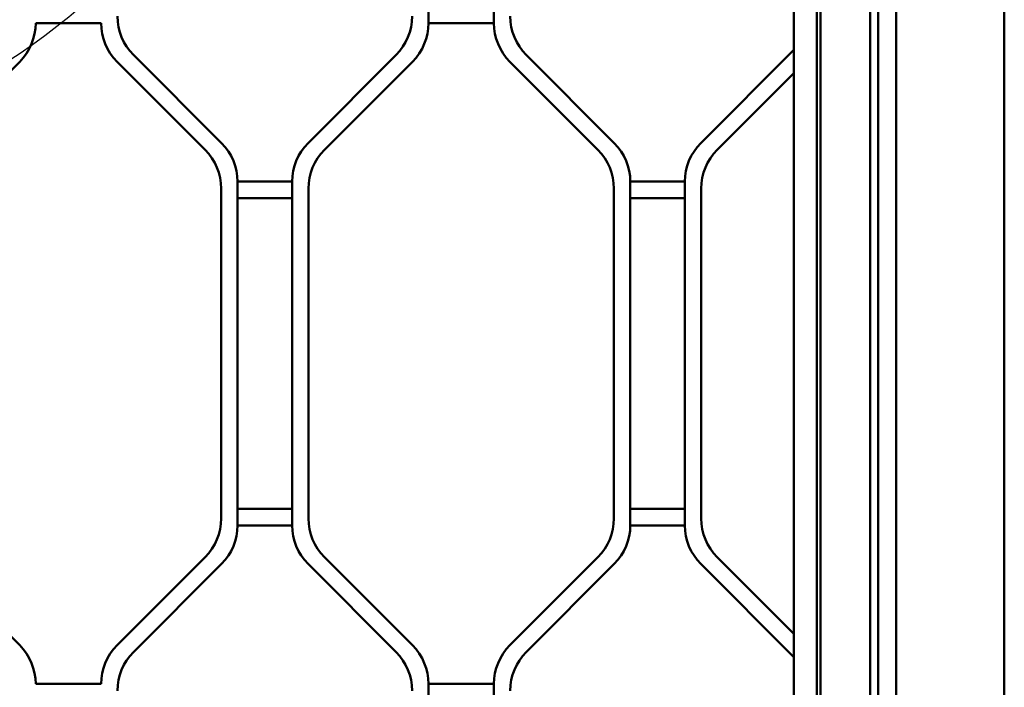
# Model space of a CAD drawing. Header units: millimetres. Extents: x 0 to 14369, y -869 to 2970.
# Tile 336 of 656: x 1822 to 1912, y 998 to 1059. Entities that reach past the tile are written whole.
import ezdxf

# ---------------------------------------------------------------- set-up
doc = ezdxf.new("R2010")
doc.units = ezdxf.units.MM
doc.header["$LTSCALE"] = 10
doc.layers.add('Detailumgrenzung (ISO)', color=7, linetype='Continuous', lineweight=25)
doc.layers.add('Sichtbar (ISO)', color=7, linetype='Continuous', lineweight=50)

# ---------------------------------------------------------------- blocks, each defined once
blk = doc.blocks.new('2DDetail2')
at = {"layer": 'Detailumgrenzung (ISO)'}
blk.add_circle((178.9154, 110.3955), 5.8004, dxfattribs=at)

msp = doc.modelspace()

# ---------------------------------------------------------------- linework, layer by layer
at = {"layer": 'Sichtbar (ISO)'}
for p, q in [((1892.518, 1103.176), (1892.518, 977.829)), ((1892.518, 977.829), (1892.518, 1103.176)), ((1911.799, 901.732), (1911.799, 1103.453)), ((1894.618, 977.334), (1894.618, 1102.242)), ((1894.618, 1102.242), (1894.618, 977.334)), ((1894.943, 1102.041), (1894.943, 977.207)), ((1900.225, 1094.353), (1900.225, 910.475)), ((1901.889, 1094.353), (1901.889, 908.749)), ((1899.518, 979.986), (1899.518, 1093.646)), ((1865.018, 1090.124), (1865.018, 1058.645)), ((1865.018, 1058.645), (1865.018, 1090.124)), ((1859.018, 1058.645), (1859.018, 1086.905)), ((1859.018, 1086.905), (1859.018, 1058.645)), ((1823.018, 1058.645), (1829.018, 1058.645)), ((1859.018, 1058.645), (1865.018, 1058.645)), ((1865.018, 1058.645), (1859.018, 1058.645)), ((1892.518, 1056.195), (1883.982, 1047.66)), ((1883.982, 1047.66), (1892.518, 1056.195)), ((1813.482, 1047.038), (1821.553, 1055.109)), ((1830.482, 1055.109), (1838.553, 1047.038)), ((1830.482, 1055.109), (1838.553, 1047.038)), ((1840.053, 1047.66), (1831.982, 1055.731)), ((1831.982, 1055.731), (1840.053, 1047.66)), ((1856.053, 1055.731), (1847.982, 1047.66)), ((1847.982, 1047.66), (1856.053, 1055.731)), ((1849.482, 1047.038), (1857.553, 1055.109)), ((1857.553, 1055.109), (1849.482, 1047.038)), ((1866.482, 1055.109), (1874.553, 1047.038)), ((1874.553, 1047.038), (1866.482, 1055.109)), ((1876.053, 1047.66), (1867.982, 1055.731)), ((1867.982, 1055.731), (1876.053, 1047.66)), ((1885.482, 1047.038), (1892.518, 1054.074)), ((1892.518, 1054.074), (1885.482, 1047.038)), ((1840.018, 1043.503), (1840.018, 1013.266)), ((1840.018, 1043.503), (1840.018, 1013.266)), ((1841.518, 1012.645), (1841.518, 1044.124)), ((1846.518, 1044.124), (1841.518, 1044.124)), ((1841.518, 1044.124), (1841.518, 1012.645)), ((1841.518, 1044.124), (1846.518, 1044.124)), ((1846.518, 1044.124), (1846.518, 1012.645)), ((1846.518, 1012.645), (1846.518, 1044.124)), ((1848.018, 1013.266), (1848.018, 1043.503)), ((1848.018, 1043.503), (1848.018, 1013.266)), ((1876.018, 1043.503), (1876.018, 1013.266)), ((1876.018, 1013.266), (1876.018, 1043.503)), ((1877.518, 1012.645), (1877.518, 1044.124)), ((1882.518, 1044.124), (1877.518, 1044.124)), ((1877.518, 1044.124), (1877.518, 1012.645)), ((1877.518, 1044.124), (1882.518, 1044.124)), ((1882.518, 1044.124), (1882.518, 1012.645)), ((1882.518, 1012.645), (1882.518, 1044.124)), ((1884.018, 1013.266), (1884.018, 1043.503)), ((1884.018, 1043.503), (1884.018, 1013.266)), ((1841.518, 1042.624), (1846.518, 1042.624)), ((1846.518, 1042.624), (1841.518, 1042.624)), ((1877.518, 1042.624), (1882.518, 1042.624)), ((1882.518, 1042.624), (1877.518, 1042.624)), ((1846.518, 1014.145), (1841.518, 1014.145)), ((1841.518, 1014.145), (1846.518, 1014.145)), ((1882.518, 1014.145), (1877.518, 1014.145)), ((1877.518, 1014.145), (1882.518, 1014.145)), ((1841.518, 1012.645), (1846.518, 1012.645)), ((1846.518, 1012.645), (1841.518, 1012.645)), ((1877.518, 1012.645), (1882.518, 1012.645)), ((1882.518, 1012.645), (1877.518, 1012.645)), ((1821.553, 1001.66), (1813.482, 1009.731)), ((1838.553, 1009.731), (1830.482, 1001.66)), ((1838.553, 1009.731), (1830.482, 1001.66)), ((1831.982, 1001.038), (1840.053, 1009.109)), ((1840.053, 1009.109), (1831.982, 1001.038)), ((1847.982, 1009.109), (1856.053, 1001.038)), ((1856.053, 1001.038), (1847.982, 1009.109)), ((1857.553, 1001.66), (1849.482, 1009.731)), ((1849.482, 1009.731), (1857.553, 1001.66)), ((1874.553, 1009.731), (1866.482, 1001.66)), ((1866.482, 1001.66), (1874.553, 1009.731)), ((1867.982, 1001.038), (1876.053, 1009.109)), ((1876.053, 1009.109), (1867.982, 1001.038)), ((1883.982, 1009.109), (1892.518, 1000.574)), ((1892.518, 1000.574), (1883.982, 1009.109)), ((1892.518, 1002.695), (1885.482, 1009.731)), ((1885.482, 1009.731), (1892.518, 1002.695)), ((1829.018, 998.124), (1823.018, 998.124)), ((1859.018, 966.645), (1859.018, 998.124)), ((1865.018, 998.124), (1859.018, 998.124)), ((1859.018, 998.124), (1859.018, 966.645)), ((1859.018, 998.124), (1865.018, 998.124)), ((1865.018, 998.124), (1865.018, 966.645)), ((1865.018, 966.645), (1865.018, 998.124))]:
    msp.add_line(p, q, dxfattribs=at)
for centre, start, end in [((1818.018, 1058.645), 315, 0), ((1818.018, 1058.645), 315, 0), ((1834.018, 1058.645), 180, 225), ((1834.018, 1058.645), 180, 225), ((1835.518, 1059.266), 180, 225), ((1835.518, 1059.266), 180, 225), ((1852.518, 1059.266), 315, 0), ((1852.518, 1059.266), 315, 0), ((1854.018, 1058.645), 315, 0), ((1854.018, 1058.645), 315, 0), ((1870.018, 1058.645), 180, 225), ((1870.018, 1058.645), 180, 225), ((1871.518, 1059.266), 180, 225), ((1871.518, 1059.266), 180, 225), ((1835.018, 1043.503), 0, 45), ((1835.018, 1043.503), 0, 45), ((1836.518, 1044.124), 0, 45), ((1836.518, 1044.124), 0, 45), ((1851.518, 1044.124), 135, 180), ((1851.518, 1044.124), 135, 180), ((1853.018, 1043.503), 135, 180), ((1853.018, 1043.503), 135, 180), ((1871.018, 1043.503), 0, 45), ((1871.018, 1043.503), 0, 45), ((1872.518, 1044.124), 0, 45), ((1872.518, 1044.124), 0, 45), ((1887.518, 1044.124), 135, 180), ((1887.518, 1044.124), 135, 180), ((1889.018, 1043.503), 135, 180), ((1889.018, 1043.503), 135, 180), ((1835.018, 1013.266), 315, 0), ((1835.018, 1013.266), 315, 0), ((1836.518, 1012.645), 315, 0), ((1836.518, 1012.645), 315, 0), ((1851.518, 1012.645), 180, 225), ((1851.518, 1012.645), 180, 225), ((1853.018, 1013.266), 180, 225), ((1853.018, 1013.266), 180, 225), ((1871.018, 1013.266), 315, 0), ((1871.018, 1013.266), 315, 0), ((1872.518, 1012.645), 315, 0), ((1872.518, 1012.645), 315, 0), ((1887.518, 1012.645), 180, 225), ((1887.518, 1012.645), 180, 225), ((1889.018, 1013.266), 180, 225), ((1889.018, 1013.266), 180, 225), ((1818.018, 998.124), 0, 45), ((1818.018, 998.124), 0, 45), ((1834.018, 998.124), 135, 180), ((1834.018, 998.124), 135, 180), ((1835.518, 997.503), 135, 180), ((1835.518, 997.503), 135, 180), ((1852.518, 997.503), 0, 45), ((1852.518, 997.503), 0, 45), ((1854.018, 998.124), 0, 45), ((1854.018, 998.124), 0, 45), ((1870.018, 998.124), 135, 180), ((1870.018, 998.124), 135, 180), ((1871.518, 997.503), 135, 180), ((1871.518, 997.503), 135, 180)]:
    msp.add_arc(centre, 5, start, end, dxfattribs=at)

# ---------------------------------------------------------------- block references
at = {"layer": 'Detailumgrenzung (ISO)', "xscale": 10, "yscale": 10, "zscale": 10}
msp.add_blockref('2DDetail2', (0, 0), dxfattribs=at)

doc.saveas('drawing.dxf')
